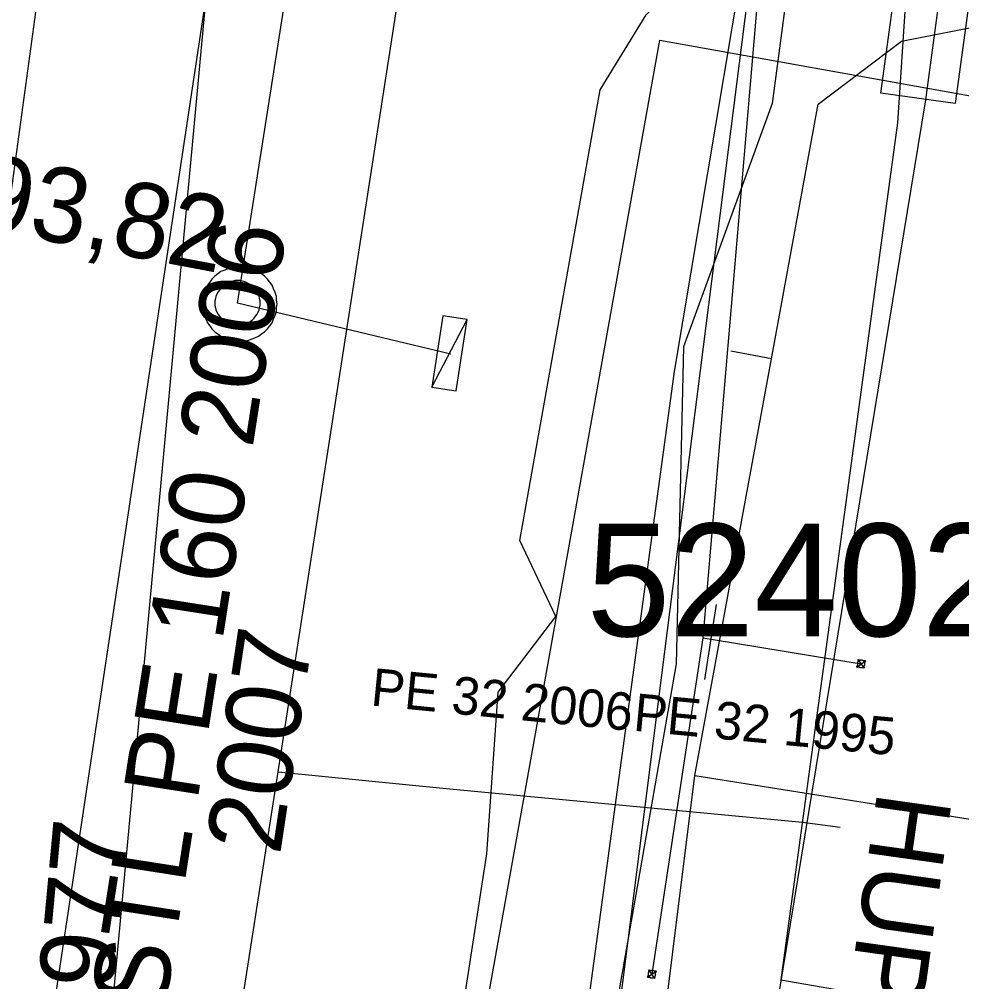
# Model space of a CAD drawing. Extents: x -746464 to -745690, y -1051581 to -1049993.
# Drawn here: x -746234.36 to -746221.81, y -1050963.14 to -1050950.33 of the extents above; entities that cross this region are included whole.
import ezdxf

# ---------------------------------------------------------------- set-up
doc = ezdxf.new("R2010")
doc.units = 0
for name, color, linetype in [('04_CETIN_neprovozovane', 7, 'Continuous'), ('04_CETIN_NN', 7, 'Continuous'), ('04_CETIN_sdelovaci_podzem', 7, 'Continuous'), ('10_CD_Telematika_metalika', 7, 'Continuous'), ('37_TVNET_sdelovaci_televizni kabely', 7, 'Continuous'), ('45_Eltodo_popisy', 7, 'Continuous'), ('45_Eltodo_vedeni_NN_zemni', 7, 'Continuous'), ('48_Prazs_plynarenska_STL', 7, 'Continuous'), ('48_Prazs_plynarenska_STL_popisy', 7, 'Continuous'), ('51_PVaK_kanal_destova_overena poloha', 7, 'Continuous'), ('51_PVaK_kanal_NEPROVOZUJE PVK_neoverena poloha', 7, 'Continuous'), ('51_PVaK_kanal_objekty', 7, 'Continuous'), ('51_PVaK_kanal_popisy', 7, 'Continuous'), ('51_PVaK_vodovod_chranicky_objekty', 7, 'Continuous'), ('51_PVaK_vodovod_NEPROVOZUJE PVK_neoverene poloha', 7, 'Continuous'), ('51_PVaK_vodovod_NEPROVOZUJE PVK_overena poloha', 7, 'Continuous'), ('51_PVaK_vodovod_overena poloha_rad', 7, 'Continuous'), ('51_PVaK_vodovod_popisy', 7, 'Continuous'), ('51_PVaK_vodovod_zruseno_overena poloha', 7, 'Continuous'), ('55_PREdi_chranicky', 7, 'Continuous'), ('55_PREdi_NN', 7, 'Continuous')]:
    doc.layers.add(name, color=color, linetype=linetype)

msp = doc.modelspace()

# ---------------------------------------------------------------- linework, layer by layer
at = {"layer": '04_CETIN_neprovozovane'}
msp.add_lwpolyline([(-746231.85, -1050996.02), (-746230.91, -1050990.19), (-746228.57, -1050976.58), (-746225.63, -1050955.02), (-746224.75, -1050949.78)], dxfattribs=at)
at = {"layer": '04_CETIN_NN'}
for points in [[(-746224.34, -1050954.85), (-746223.72, -1050951.46), (-746222.61, -1050950.62), (-746221.43, -1050950.39), (-746208.3, -1050952.71), (-746202.99, -1050953.53), (-746191.53, -1050955.51), (-746178.55, -1050957.75)], [(-746225.36, -1050960.4), (-746224.34, -1050954.85)], [(-746229.2, -1050981.84), (-746228.77, -1050980.25), (-746227.3, -1050974.29), (-746226.64, -1050969.1), (-746226, -1050965.46), (-746225.95, -1050965.13), (-746225.36, -1050960.4)]]:
    msp.add_lwpolyline(points, dxfattribs=at)
at = {"layer": '04_CETIN_sdelovaci_podzem'}
for points in [[(-746222.98, -1050941.3), (-746223.04, -1050941.71), (-746224.33, -1050951.45), (-746225.51, -1050954.69), (-746225.61, -1050958.91), (-746228.37, -1050974.7), (-746229.57, -1050982.2)], [(-746223.04, -1050941.71), (-746224.33, -1050951.45)], [(-746224.34, -1050954.85), (-746223.72, -1050951.46), (-746222.61, -1050950.62), (-746221.43, -1050950.39), (-746208.3, -1050952.71), (-746202.99, -1050953.53), (-746191.53, -1050955.51), (-746178.55, -1050957.75)], [(-746224.34, -1050954.85), (-746224.88, -1050954.75)], [(-746225.36, -1050960.4), (-746224.34, -1050954.85)], [(-746229.2, -1050981.84), (-746228.77, -1050980.25), (-746227.3, -1050974.29), (-746226.64, -1050969.1), (-746226, -1050965.46), (-746225.95, -1050965.13), (-746225.36, -1050960.4)], [(-746225.36, -1050960.4), (-746219.73, -1050961.29)]]:
    msp.add_lwpolyline(points, dxfattribs=at)
at = {"layer": '10_CD_Telematika_metalika'}
msp.add_lwpolyline([(-746116.552, -1050521.207), (-746121.17, -1050569.408), (-746128.236, -1050608.848), (-746137.347, -1050610.336), (-746147.573, -1050674.704), (-746154.081, -1050701.12), (-746179.17, -1050709.95), (-746193.05, -1050747.67), (-746206.515, -1050825.577), (-746217.3, -1050901.851), (-746223.756, -1050942.953), (-746230.272, -1050994.196), (-746241.227, -1050999.731), (-746247.174, -1051050.056), (-746252.666, -1051096.533), (-746257.91, -1051185.16), (-746266.649, -1051259.574), (-746273.157, -1051294.362), (-746289.838, -1051383.531), (-746309.089, -1051442.724), (-746337.772, -1051532.949), (-746327.582, -1051537.864), (-746339.385, -1051562.334), (-746354.288, -1051580.571)], dxfattribs=at)
at = {"layer": '37_TVNET_sdelovaci_televizni kabely'}
msp.add_lwpolyline([(-746232.142, -1050985.844), (-746225.826, -1050950.607), (-746181.624, -1050958.53), (-746182.711, -1050964.596)], dxfattribs=at)
at = {"layer": '45_Eltodo_vedeni_NN_zemni'}
for points in [[(-746227.21, -1050958.28), (-746227.69, -1050957.27), (-746226.62, -1050951.27), (-746226.01, -1050950.27), (-746225.18, -1050949.44), (-746224.54, -1050947.07), (-746225.7, -1050945.7), (-746225.43, -1050943.74), (-746225.15, -1050941.87), (-746223.82, -1050934.15), (-746222.64, -1050926.52), (-746222.29, -1050925.52)], [(-746230.77, -1050991.19), (-746231.41, -1050990.11), (-746231.31, -1050982.34), (-746230.06, -1050973.93), (-746228.13, -1050961.44), (-746227.98, -1050959.29), (-746227.21, -1050958.28)]]:
    msp.add_lwpolyline(points, dxfattribs=at)
at = {"layer": '48_Prazs_plynarenska_STL'}
for points in [[(-746234.34, -1050983.04), (-746233.97, -1050980.71), (-746232.76, -1050972.2), (-746230.91, -1050960.35), (-746228.91, -1050947.48), (-746228.59, -1050944.55)], [(-746230.91, -1050960.35), (-746228.67, -1050960.57)], [(-746228.67, -1050960.57), (-746223.925, -1050961.02)], [(-746223.925, -1050961.02), (-746223.427, -1050961.087)]]:
    msp.add_lwpolyline(points, dxfattribs=at)
at = {"layer": '51_PVaK_kanal_destova_overena poloha'}
msp.add_line((-746231.45, -1050954.11), (-746225.24, -1050914.5), dxfattribs=at)
at = {"layer": '51_PVaK_kanal_NEPROVOZUJE PVK_neoverena poloha'}
msp.add_line((-746228.61, -1050954.79), (-746231.45, -1050954.11), dxfattribs=at)
at = {"layer": '51_PVaK_kanal_objekty'}
msp.add_line((-746228.861, -1050955.228), (-746228.394, -1050954.326), dxfattribs=at)
for points in [[(-746230.92, -1050954.12), (-746230.93, -1050954.07), (-746230.93, -1050954.02), (-746230.95, -1050953.97), (-746230.97, -1050953.92), (-746230.99, -1050953.87), (-746231.02, -1050953.83), (-746231.05, -1050953.79), (-746231.09, -1050953.75), (-746231.13, -1050953.72), (-746231.17, -1050953.69), (-746231.22, -1050953.67), (-746231.27, -1050953.65), (-746231.32, -1050953.63), (-746231.37, -1050953.63), (-746231.42, -1050953.62), (-746231.47, -1050953.63), (-746231.52, -1050953.63), (-746231.57, -1050953.65), (-746231.62, -1050953.67), (-746231.67, -1050953.69), (-746231.71, -1050953.72), (-746231.75, -1050953.75), (-746231.79, -1050953.79), (-746231.82, -1050953.83), (-746231.85, -1050953.87), (-746231.87, -1050953.92), (-746231.89, -1050953.97), (-746231.91, -1050954.02), (-746231.91, -1050954.07), (-746231.92, -1050954.12), (-746231.91, -1050954.17), (-746231.91, -1050954.22), (-746231.89, -1050954.27), (-746231.87, -1050954.32), (-746231.85, -1050954.37), (-746231.82, -1050954.41), (-746231.79, -1050954.45), (-746231.75, -1050954.49), (-746231.71, -1050954.52), (-746231.67, -1050954.55), (-746231.62, -1050954.57), (-746231.57, -1050954.59), (-746231.52, -1050954.61), (-746231.47, -1050954.61), (-746231.42, -1050954.62), (-746231.37, -1050954.61), (-746231.32, -1050954.61), (-746231.27, -1050954.59), (-746231.22, -1050954.57), (-746231.17, -1050954.55), (-746231.13, -1050954.52), (-746231.09, -1050954.49), (-746231.05, -1050954.45), (-746231.02, -1050954.41), (-746230.99, -1050954.37), (-746230.97, -1050954.32), (-746230.95, -1050954.27), (-746230.93, -1050954.22), (-746230.93, -1050954.17), (-746230.92, -1050954.12)], [(-746231.15, -1050954.11), (-746231.15, -1050954.08), (-746231.156, -1050954.05), (-746231.162, -1050954.02), (-746231.174, -1050953.99), (-746231.192, -1050953.96), (-746231.21, -1050953.936), (-746231.228, -1050953.912), (-746231.252, -1050953.888), (-746231.276, -1050953.87), (-746231.3, -1050953.852), (-746231.33, -1050953.834), (-746231.36, -1050953.822), (-746231.39, -1050953.816), (-746231.42, -1050953.81), (-746231.45, -1050953.81), (-746231.48, -1050953.81), (-746231.51, -1050953.816), (-746231.54, -1050953.822), (-746231.57, -1050953.834), (-746231.6, -1050953.852), (-746231.624, -1050953.87), (-746231.648, -1050953.888), (-746231.672, -1050953.912), (-746231.69, -1050953.936), (-746231.708, -1050953.96), (-746231.726, -1050953.99), (-746231.738, -1050954.02), (-746231.744, -1050954.05), (-746231.75, -1050954.08), (-746231.75, -1050954.11), (-746231.75, -1050954.14), (-746231.744, -1050954.17), (-746231.738, -1050954.2), (-746231.726, -1050954.23), (-746231.708, -1050954.26), (-746231.69, -1050954.284), (-746231.672, -1050954.308), (-746231.648, -1050954.332), (-746231.624, -1050954.35), (-746231.6, -1050954.368), (-746231.57, -1050954.386), (-746231.54, -1050954.398), (-746231.51, -1050954.404), (-746231.48, -1050954.41), (-746231.45, -1050954.41), (-746231.42, -1050954.41), (-746231.39, -1050954.404), (-746231.36, -1050954.398), (-746231.33, -1050954.386), (-746231.3, -1050954.368), (-746231.276, -1050954.35), (-746231.252, -1050954.332), (-746231.228, -1050954.308), (-746231.21, -1050954.284), (-746231.192, -1050954.26), (-746231.174, -1050954.23), (-746231.162, -1050954.2), (-746231.156, -1050954.17), (-746231.15, -1050954.14), (-746231.15, -1050954.11)]]:
    msp.add_lwpolyline(points, dxfattribs=at)
msp.add_lwpolyline([(-746228.861, -1050955.228), (-746228.537, -1050955.277), (-746228.394, -1050954.326), (-746228.717, -1050954.277)], close=True, dxfattribs=at)
at = {"layer": '51_PVaK_vodovod_chranicky_objekty'}
for p, q in [((-746225.229, -1050959.122), (-746225.072, -1050958.122)), ((-746223.203, -1050958.955), (-746223.089, -1050958.872)), ((-746223.188, -1050958.856), (-746223.191, -1050958.876)), ((-746223.188, -1050958.856), (-746223.105, -1050958.971)), ((-746223.188, -1050958.856), (-746223.168, -1050958.859)), ((-746223.089, -1050958.872), (-746223.109, -1050958.869)), ((-746223.089, -1050958.872), (-746223.092, -1050958.892)), ((-746223.203, -1050958.955), (-746223.2, -1050958.935)), ((-746223.203, -1050958.955), (-746223.184, -1050958.958)), ((-746223.105, -1050958.971), (-746223.124, -1050958.967)), ((-746223.105, -1050958.971), (-746223.101, -1050958.951)), ((-746225.99, -1050963.086), (-746225.876, -1050963.002)), ((-746225.975, -1050962.987), (-746225.978, -1050963.007)), ((-746225.891, -1050963.101), (-746225.975, -1050962.987)), ((-746225.975, -1050962.987), (-746225.955, -1050962.99)), ((-746225.876, -1050963.002), (-746225.896, -1050962.999)), ((-746225.876, -1050963.002), (-746225.879, -1050963.022)), ((-746225.99, -1050963.086), (-746225.987, -1050963.066)), ((-746225.99, -1050963.086), (-746225.97, -1050963.089)), ((-746225.891, -1050963.101), (-746225.911, -1050963.098)), ((-746225.891, -1050963.101), (-746225.888, -1050963.081))]:
    msp.add_line(p, q, dxfattribs=at)
for points in [[(-746223.097, -1050958.921), (-746223.096, -1050958.916), (-746223.096, -1050958.911), (-746223.096, -1050958.906), (-746223.097, -1050958.901), (-746223.1, -1050958.895), (-746223.102, -1050958.891), (-746223.104, -1050958.887), (-746223.108, -1050958.882), (-746223.111, -1050958.878), (-746223.115, -1050958.875), (-746223.119, -1050958.871), (-746223.124, -1050958.868), (-746223.128, -1050958.867), (-746223.133, -1050958.865), (-746223.138, -1050958.864), (-746223.143, -1050958.863), (-746223.148, -1050958.863), (-746223.153, -1050958.864), (-746223.159, -1050958.865), (-746223.164, -1050958.867), (-746223.168, -1050958.869), (-746223.173, -1050958.872), (-746223.177, -1050958.875), (-746223.181, -1050958.878), (-746223.185, -1050958.882), (-746223.188, -1050958.886), (-746223.191, -1050958.891), (-746223.193, -1050958.896), (-746223.195, -1050958.901), (-746223.195, -1050958.906), (-746223.196, -1050958.91), (-746223.196, -1050958.916), (-746223.196, -1050958.921), (-746223.195, -1050958.926), (-746223.192, -1050958.931), (-746223.19, -1050958.936), (-746223.188, -1050958.94), (-746223.184, -1050958.945), (-746223.181, -1050958.948), (-746223.177, -1050958.952), (-746223.173, -1050958.956), (-746223.168, -1050958.958), (-746223.164, -1050958.96), (-746223.159, -1050958.962), (-746223.154, -1050958.963), (-746223.149, -1050958.964), (-746223.144, -1050958.963), (-746223.139, -1050958.963), (-746223.134, -1050958.962), (-746223.128, -1050958.96), (-746223.124, -1050958.957), (-746223.119, -1050958.955), (-746223.115, -1050958.952), (-746223.111, -1050958.948), (-746223.108, -1050958.945), (-746223.104, -1050958.94), (-746223.101, -1050958.936), (-746223.099, -1050958.931), (-746223.097, -1050958.926), (-746223.097, -1050958.921)], [(-746225.925, -1050962.994), (-746225.93, -1050962.994), (-746225.935, -1050962.994), (-746225.94, -1050962.994), (-746225.946, -1050962.995), (-746225.951, -1050962.998), (-746225.955, -1050963), (-746225.96, -1050963.002), (-746225.964, -1050963.006), (-746225.968, -1050963.009), (-746225.972, -1050963.013), (-746225.975, -1050963.017), (-746225.978, -1050963.022), (-746225.98, -1050963.026), (-746225.981, -1050963.031), (-746225.982, -1050963.036), (-746225.983, -1050963.041), (-746225.983, -1050963.046), (-746225.983, -1050963.051), (-746225.981, -1050963.057), (-746225.979, -1050963.062), (-746225.977, -1050963.066), (-746225.974, -1050963.071), (-746225.971, -1050963.075), (-746225.968, -1050963.079), (-746225.964, -1050963.083), (-746225.96, -1050963.086), (-746225.955, -1050963.089), (-746225.95, -1050963.091), (-746225.945, -1050963.093), (-746225.94, -1050963.093), (-746225.936, -1050963.094), (-746225.93, -1050963.094), (-746225.925, -1050963.094), (-746225.92, -1050963.092), (-746225.915, -1050963.09), (-746225.91, -1050963.088), (-746225.906, -1050963.085), (-746225.901, -1050963.082), (-746225.898, -1050963.079), (-746225.894, -1050963.075), (-746225.89, -1050963.071), (-746225.888, -1050963.066), (-746225.886, -1050963.061), (-746225.884, -1050963.056), (-746225.883, -1050963.051), (-746225.883, -1050963.047), (-746225.883, -1050963.041), (-746225.883, -1050963.036), (-746225.884, -1050963.031), (-746225.887, -1050963.026), (-746225.889, -1050963.021), (-746225.891, -1050963.017), (-746225.895, -1050963.012), (-746225.898, -1050963.009), (-746225.902, -1050963.005), (-746225.906, -1050963.001), (-746225.911, -1050962.999), (-746225.915, -1050962.997), (-746225.92, -1050962.995), (-746225.925, -1050962.994)]]:
    msp.add_lwpolyline(points, dxfattribs=at)
at = {"layer": '51_PVaK_vodovod_NEPROVOZUJE PVK_neoverene poloha'}
msp.add_lwpolyline([(-746224.044, -1050944.393), (-746225.255, -1050958.565), (-746225.932, -1050963.045)], dxfattribs=at)
at = {"layer": '51_PVaK_vodovod_NEPROVOZUJE PVK_overena poloha'}
for p, q in [((-746225.255, -1050958.565), (-746225.144, -1050958.582)), ((-746225.144, -1050958.582), (-746223.147, -1050958.914))]:
    msp.add_line(p, q, dxfattribs=at)
at = {"layer": '51_PVaK_vodovod_overena poloha_rad'}
for p, q in [((-746233.266, -1050943.856), (-746238.84, -1050984.54)), ((-746231.02, -1050944.4), (-746236.63, -1050981.61))]:
    msp.add_line(p, q, dxfattribs=at)
at = {"layer": '51_PVaK_vodovod_zruseno_overena poloha'}
msp.add_line((-746231.6, -1050947.12), (-746234.41, -1050977.39), dxfattribs=at)
at = {"layer": '55_PREdi_chranicky'}
msp.add_lwpolyline([(-746221.895, -1050951.451), (-746222.885, -1050951.315), (-746222.07, -1050945.37), (-746221.08, -1050945.506), (-746221.895, -1050951.451)], close=True, dxfattribs=at)
at = {"layer": '55_PREdi_NN'}
for points in [[(-746174.518, -1050894.72), (-746175.58, -1050894.502), (-746213.602, -1050886.573), (-746219.211, -1050924.033), (-746222.128, -1050943.603), (-746222.661, -1050951.707), (-746224.213, -1050963.119), (-746219.87, -1050963.874), (-746219.349, -1050963.973)], [(-746221.26, -1050943.74), (-746222.29, -1050951.403), (-746224.286, -1050963.566)]]:
    msp.add_lwpolyline(points, dxfattribs=at)

# ---------------------------------------------------------------- texts
at = {"layer": '45_Eltodo_popisy'}
msp.add_text('524027', height=1.5, dxfattribs=at).set_placement((-746226.802, -1050958.545))
at = {"layer": '48_Prazs_plynarenska_STL_popisy'}
for s, height, rotation, p in [('STL PE 160 2006', 1, 81.1267, (-746232.421, -1050963.546)), ('PE 32 2006', 0.5, 354.3907, (-746229.687, -1050959.465)), ('PE 32 1995', 0.5, 354.5825, (-746226.191, -1050959.801)), ('HUP', 1, 262, (-746222.927, -1050960.587))]:
    msp.add_text(s, height=height, rotation=rotation, dxfattribs=at).set_placement(p)
at = {"layer": '51_PVaK_kanal_popisy'}
msp.add_text('193,82', height=1, rotation=349.3209, dxfattribs=at).set_placement((-746235.718, -1050952.951))
at = {"layer": '51_PVaK_vodovod_popisy'}
for s, rotation, p in [('2007', 81.4266, (-746230.885, -1050961.472)), ('1977', 84.6964, (-746233.175, -1050964.005))]:
    msp.add_text(s, height=1, rotation=rotation, dxfattribs=at).set_placement(p)

doc.saveas('drawing.dxf')
